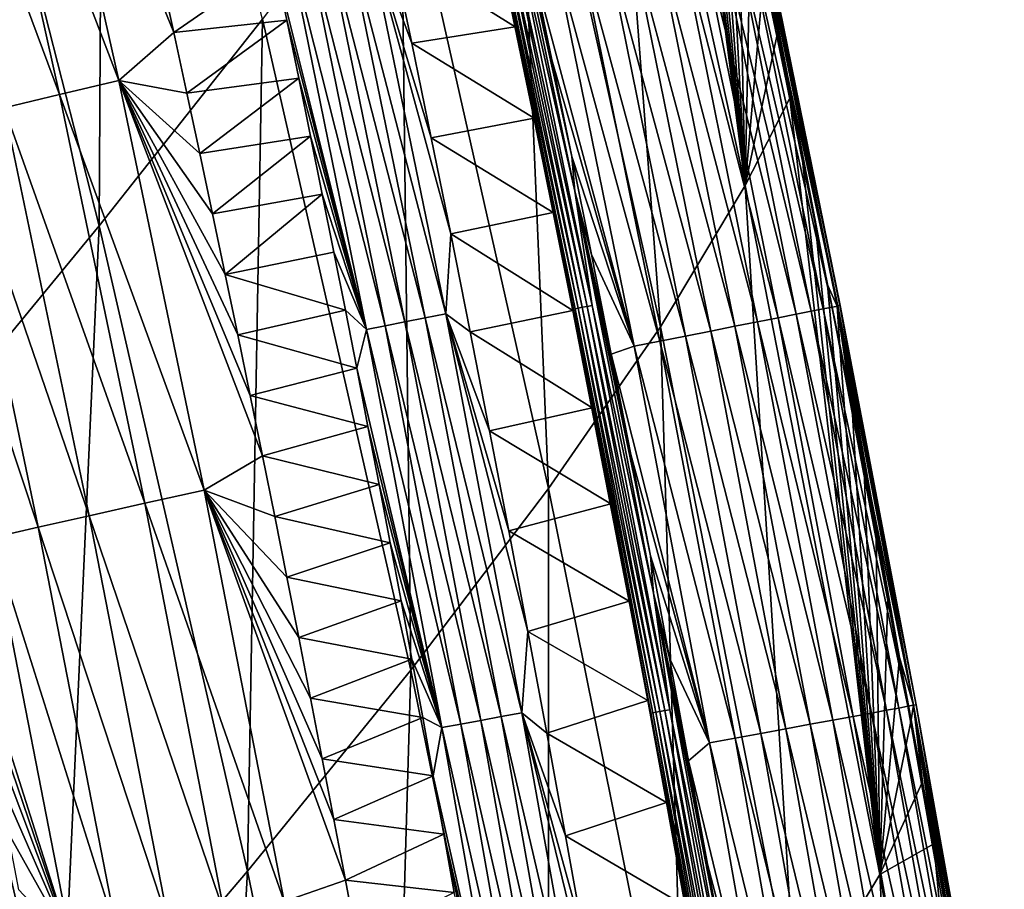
# Model space of a CAD drawing. Header units: millimetres. Extents: x -300 to 300, y -500 to 500.
# Tile 937 of 988: x 265 to 284, y 285 to 302. Entities that reach past the tile are written whole.
import ezdxf

# ---------------------------------------------------------------- set-up
doc = ezdxf.new("R2010")
doc.units = ezdxf.units.MM
doc.header["$LTSCALE"] = 81.481481
for name, color, linetype in [('19', 7, 'CONTINUOUS'), ('23', 7, 'CONTINUOUS'), ('26', 7, 'CONTINUOUS'), ('27', 7, 'CONTINUOUS'), ('29', 7, 'CONTINUOUS'), ('30', 7, 'CONTINUOUS'), ('32', 7, 'CONTINUOUS')]:
    doc.layers.add(name, color=color, linetype=linetype)

msp = doc.modelspace()

# ---------------------------------------------------------------- linework, layer by layer
at = {"layer": '19', "color": 7, "linetype": 'CONTINUOUS'}
for points in [[(266.528, 297.837, 28.103), (266.612, 313.655, 24.045), (263.516, 309.627, 28.232), (266.528, 297.837, 28.103)], [(269.626, 301.764, 23.932), (266.612, 313.655, 24.045), (266.528, 297.837, 28.103), (269.626, 301.764, 23.932)], [(276.028, 311.173, 10.018), (278.785, 298.602, 9.975), (277.074, 312.045, 6.362), (276.028, 311.173, 10.018)], [(277.074, 312.045, 6.362), (278.785, 298.602, 9.975), (277.342, 310.868, 6.355), (277.074, 312.045, 6.362)], [(277.176, 295.92, 14.828), (276.028, 311.173, 10.018), (274.392, 308.442, 14.896), (277.176, 295.92, 14.828)], [(278.785, 298.602, 9.975), (276.028, 311.173, 10.018), (277.176, 295.92, 14.828), (278.785, 298.602, 9.975)], [(277.342, 310.868, 6.355), (278.785, 298.602, 9.975), (277.607, 309.691, 6.347), (277.342, 310.868, 6.355)], [(277.607, 309.691, 6.347), (278.785, 298.602, 9.975), (277.87, 308.513, 6.34), (277.607, 309.691, 6.347)], [(266.528, 297.837, 28.103), (263.516, 309.627, 28.232), (262.977, 293.53, 32.049), (266.528, 297.837, 28.103)], [(275.055, 292.85, 19.442), (274.392, 308.442, 14.896), (272.252, 305.302, 19.532), (275.055, 292.85, 19.442)], [(277.176, 295.92, 14.828), (274.392, 308.442, 14.896), (275.055, 292.85, 19.442), (277.176, 295.92, 14.828)], [(277.87, 308.513, 6.34), (278.785, 298.602, 9.975), (278.13, 307.335, 6.333), (277.87, 308.513, 6.34)], [(278.13, 307.335, 6.333), (278.785, 298.602, 9.975), (278.387, 306.157, 6.326), (278.13, 307.335, 6.333)], [(278.387, 306.157, 6.326), (278.785, 298.602, 9.975), (278.641, 304.978, 6.319), (278.387, 306.157, 6.326)], [(272.438, 289.403, 23.823), (272.252, 305.302, 19.532), (269.626, 301.764, 23.932), (272.438, 289.403, 23.823)], [(275.055, 292.85, 19.442), (272.252, 305.302, 19.532), (272.438, 289.403, 23.823), (275.055, 292.85, 19.442)], [(278.641, 304.978, 6.319), (278.785, 298.602, 9.975), (278.893, 303.799, 6.312), (278.641, 304.978, 6.319)], [(278.893, 303.799, 6.312), (278.785, 298.602, 9.975), (279.142, 302.62, 6.305), (278.893, 303.799, 6.312)], [(279.142, 302.62, 6.305), (278.785, 298.602, 9.975), (279.389, 301.44, 6.297), (279.142, 302.62, 6.305)], [(269.342, 285.586, 27.976), (269.626, 301.764, 23.932), (266.528, 297.837, 28.103), (269.342, 285.586, 27.976)], [(272.438, 289.403, 23.823), (269.626, 301.764, 23.932), (269.342, 285.586, 27.976), (272.438, 289.403, 23.823)], [(279.389, 301.44, 6.297), (278.785, 298.602, 9.975), (279.633, 300.261, 6.29), (279.389, 301.44, 6.297)], [(278.785, 298.602, 9.975), (281.342, 285.523, 9.932), (279.633, 300.261, 6.29), (278.785, 298.602, 9.975)], [(279.633, 300.261, 6.29), (281.342, 285.523, 9.932), (279.874, 299.081, 6.283), (279.633, 300.261, 6.29)], [(279.874, 299.081, 6.283), (281.342, 285.523, 9.932), (280.113, 297.901, 6.276), (279.874, 299.081, 6.283)], [(279.761, 282.899, 14.761), (278.785, 298.602, 9.975), (277.176, 295.92, 14.828), (279.761, 282.899, 14.761)], [(281.342, 285.523, 9.932), (278.785, 298.602, 9.975), (279.761, 282.899, 14.761), (281.342, 285.523, 9.932)], [(280.113, 297.901, 6.276), (281.342, 285.523, 9.932), (280.349, 296.722, 6.269), (280.113, 297.901, 6.276)], [(265.784, 281.409, 31.909), (266.528, 297.837, 28.103), (262.977, 293.53, 32.049), (265.784, 281.409, 31.909)], [(269.342, 285.586, 27.976), (266.528, 297.837, 28.103), (265.784, 281.409, 31.909), (269.342, 285.586, 27.976)], [(280.349, 296.722, 6.269), (281.342, 285.523, 9.932), (280.583, 295.542, 6.262), (280.349, 296.722, 6.269)], [(277.659, 279.91, 19.354), (277.176, 295.92, 14.828), (275.055, 292.85, 19.442), (277.659, 279.91, 19.354)], [(279.761, 282.899, 14.761), (277.176, 295.92, 14.828), (277.659, 279.91, 19.354), (279.761, 282.899, 14.761)], [(280.583, 295.542, 6.262), (281.342, 285.523, 9.932), (280.815, 294.362, 6.255), (280.583, 295.542, 6.262)], [(280.815, 294.362, 6.255), (281.342, 285.523, 9.932), (281.044, 293.182, 6.249), (280.815, 294.362, 6.255)], [(265.784, 281.409, 31.909), (262.977, 293.53, 32.049), (261.781, 276.881, 35.627), (265.784, 281.409, 31.909)], [(281.044, 293.182, 6.249), (281.342, 285.523, 9.932), (281.27, 292.002, 6.242), (281.044, 293.182, 6.249)], [(275.053, 276.563, 23.716), (275.055, 292.85, 19.442), (272.438, 289.403, 23.823), (275.053, 276.563, 23.716)], [(277.659, 279.91, 19.354), (275.055, 292.85, 19.442), (275.053, 276.563, 23.716), (277.659, 279.91, 19.354)], [(281.27, 292.002, 6.242), (281.342, 285.523, 9.932), (281.495, 290.823, 6.235), (281.27, 292.002, 6.242)], [(281.495, 290.823, 6.235), (281.342, 285.523, 9.932), (281.717, 289.643, 6.228), (281.495, 290.823, 6.235)], [(281.717, 289.643, 6.228), (281.342, 285.523, 9.932), (281.936, 288.463, 6.221), (281.717, 289.643, 6.228)], [(271.96, 272.868, 27.854), (272.438, 289.403, 23.823), (269.342, 285.586, 27.976), (271.96, 272.868, 27.854)], [(275.053, 276.563, 23.716), (272.438, 289.403, 23.823), (271.96, 272.868, 27.854), (275.053, 276.563, 23.716)], [(281.936, 288.463, 6.221), (281.342, 285.523, 9.932), (282.153, 287.283, 6.214), (281.936, 288.463, 6.221)], [(282.153, 287.283, 6.214), (281.342, 285.523, 9.932), (282.368, 286.104, 6.208), (282.153, 287.283, 6.214)], [(281.342, 285.523, 9.932), (283.704, 271.927, 9.891), (282.368, 286.104, 6.208), (281.342, 285.523, 9.932)], [(282.368, 286.104, 6.208), (283.704, 271.927, 9.891), (282.581, 284.924, 6.201), (282.368, 286.104, 6.208)], [(268.397, 268.832, 31.773), (269.342, 285.586, 27.976), (265.784, 281.409, 31.909), (268.397, 268.832, 31.773)], [(271.96, 272.868, 27.854), (269.342, 285.586, 27.976), (268.397, 268.832, 31.773), (271.96, 272.868, 27.854)], [(282.151, 269.372, 14.697), (281.342, 285.523, 9.932), (279.761, 282.899, 14.761), (282.151, 269.372, 14.697)], [(283.704, 271.927, 9.891), (281.342, 285.523, 9.932), (282.151, 269.372, 14.697), (283.704, 271.927, 9.891)]]:
    msp.add_3dface(points, dxfattribs=at)
at = {"layer": '23', "color": 7, "linetype": 'CONTINUOUS'}
for points in [[(267.94, 301.507, 2.625), (267.689, 302.653, 2.629), (269.858, 302.84, 1.179), (267.94, 301.507, 2.625)], [(270.087, 301.741, 1.181), (267.94, 301.507, 2.625), (269.858, 302.84, 1.179), (270.087, 301.741, 1.181)], [(268.189, 300.36, 2.622), (267.94, 301.507, 2.625), (270.087, 301.741, 1.181), (268.189, 300.36, 2.622)], [(270.313, 300.641, 1.182), (268.189, 300.36, 2.622), (270.087, 301.741, 1.181), (270.313, 300.641, 1.182)], [(268.435, 299.213, 2.618), (268.189, 300.36, 2.622), (270.313, 300.641, 1.182), (268.435, 299.213, 2.618)], [(270.538, 299.541, 1.184), (268.435, 299.213, 2.618), (270.313, 300.641, 1.182), (270.538, 299.541, 1.184)], [(268.678, 298.066, 2.615), (268.435, 299.213, 2.618), (270.538, 299.541, 1.184), (268.678, 298.066, 2.615)], [(270.76, 298.44, 1.186), (268.678, 298.066, 2.615), (270.538, 299.541, 1.184), (270.76, 298.44, 1.186)], [(268.919, 296.918, 2.612), (268.678, 298.066, 2.615), (270.76, 298.44, 1.186), (268.919, 296.918, 2.612)], [(270.98, 297.339, 1.188), (268.919, 296.918, 2.612), (270.76, 298.44, 1.186), (270.98, 297.339, 1.188)], [(271.198, 296.237, 1.189), (268.919, 296.918, 2.612), (270.98, 297.339, 1.188), (271.198, 296.237, 1.189)], [(269.157, 295.769, 2.608), (268.919, 296.918, 2.612), (271.198, 296.237, 1.189), (269.157, 295.769, 2.608)], [(271.413, 295.134, 1.191), (269.157, 295.769, 2.608), (271.198, 296.237, 1.189), (271.413, 295.134, 1.191)], [(269.393, 294.621, 2.605), (269.157, 295.769, 2.608), (271.413, 295.134, 1.191), (269.393, 294.621, 2.605)], [(271.627, 294.031, 1.193), (269.393, 294.621, 2.605), (271.413, 295.134, 1.191), (271.627, 294.031, 1.193)], [(269.627, 293.471, 2.602), (269.393, 294.621, 2.605), (271.627, 294.031, 1.193), (269.627, 293.471, 2.602)], [(271.838, 292.927, 1.195), (269.627, 293.471, 2.602), (271.627, 294.031, 1.193), (271.838, 292.927, 1.195)], [(269.858, 292.322, 2.599), (269.627, 293.471, 2.602), (271.838, 292.927, 1.195), (269.858, 292.322, 2.599)], [(272.048, 291.822, 1.197), (269.858, 292.322, 2.599), (271.838, 292.927, 1.195), (272.048, 291.822, 1.197)], [(270.087, 291.172, 2.595), (269.858, 292.322, 2.599), (272.048, 291.822, 1.197), (270.087, 291.172, 2.595)], [(272.256, 290.717, 1.198), (270.087, 291.172, 2.595), (272.048, 291.822, 1.197), (272.256, 290.717, 1.198)], [(270.314, 290.021, 2.592), (270.087, 291.172, 2.595), (272.256, 290.717, 1.198), (270.314, 290.021, 2.592)], [(272.461, 289.612, 1.2), (270.314, 290.021, 2.592), (272.256, 290.717, 1.198), (272.461, 289.612, 1.2)], [(270.538, 288.87, 2.589), (270.314, 290.021, 2.592), (272.461, 289.612, 1.2), (270.538, 288.87, 2.589)], [(272.665, 288.506, 1.202), (270.538, 288.87, 2.589), (272.461, 289.612, 1.2), (272.665, 288.506, 1.202)], [(270.76, 287.719, 2.586), (270.538, 288.87, 2.589), (272.665, 288.506, 1.202), (270.76, 287.719, 2.586)], [(272.866, 287.399, 1.204), (270.76, 287.719, 2.586), (272.665, 288.506, 1.202), (272.866, 287.399, 1.204)], [(270.98, 286.567, 2.583), (270.76, 287.719, 2.586), (272.866, 287.399, 1.204), (270.98, 286.567, 2.583)], [(273.066, 286.292, 1.205), (270.98, 286.567, 2.583), (272.866, 287.399, 1.204), (273.066, 286.292, 1.205)], [(271.198, 285.415, 2.58), (270.98, 286.567, 2.583), (273.066, 286.292, 1.205), (271.198, 285.415, 2.58)], [(273.263, 285.184, 1.207), (271.198, 285.415, 2.58), (273.066, 286.292, 1.205), (273.263, 285.184, 1.207)], [(271.413, 284.263, 2.576), (271.198, 285.415, 2.58), (273.263, 285.184, 1.207), (271.413, 284.263, 2.576)]]:
    msp.add_3dface(points, dxfattribs=at)
at = {"layer": '26', "color": 7, "linetype": 'CONTINUOUS'}
for points in [[(265.166, 308.324, 3.515), (266.897, 300.597, 3.506), (264.047, 308.039, 4.484), (265.166, 308.324, 3.515)], [(267.689, 302.653, 2.629), (267.94, 301.507, 2.625), (265.166, 308.324, 3.515), (267.689, 302.653, 2.629)], [(265.166, 308.324, 3.515), (267.94, 301.507, 2.625), (266.897, 300.597, 3.506), (265.166, 308.324, 3.515)], [(264.047, 308.039, 4.484), (265.773, 300.33, 4.488), (262.999, 307.771, 5.541), (264.047, 308.039, 4.484)], [(264.047, 308.039, 4.484), (266.897, 300.597, 3.506), (265.773, 300.33, 4.488), (264.047, 308.039, 4.484)], [(262.999, 307.771, 5.541), (265.773, 300.33, 4.488), (264.722, 300.078, 5.557), (262.999, 307.771, 5.541)], [(267.94, 301.507, 2.625), (268.189, 300.36, 2.622), (266.897, 300.597, 3.506), (267.94, 301.507, 2.625)], [(266.897, 300.597, 3.506), (268.519, 292.823, 3.495), (265.773, 300.33, 4.488), (266.897, 300.597, 3.506)], [(268.189, 300.36, 2.622), (268.435, 299.213, 2.618), (266.897, 300.597, 3.506), (268.189, 300.36, 2.622)], [(268.435, 299.213, 2.618), (268.678, 298.066, 2.615), (266.897, 300.597, 3.506), (268.435, 299.213, 2.618)], [(268.678, 298.066, 2.615), (268.919, 296.918, 2.612), (266.897, 300.597, 3.506), (268.678, 298.066, 2.615)], [(268.919, 296.918, 2.612), (269.157, 295.769, 2.608), (266.897, 300.597, 3.506), (268.919, 296.918, 2.612)], [(269.157, 295.769, 2.608), (269.393, 294.621, 2.605), (266.897, 300.597, 3.506), (269.157, 295.769, 2.608)], [(269.393, 294.621, 2.605), (269.627, 293.471, 2.602), (266.897, 300.597, 3.506), (269.393, 294.621, 2.605)], [(266.897, 300.597, 3.506), (269.627, 293.471, 2.602), (268.519, 292.823, 3.495), (266.897, 300.597, 3.506)], [(265.773, 300.33, 4.488), (267.391, 292.572, 4.49), (264.722, 300.078, 5.557), (265.773, 300.33, 4.488)], [(265.773, 300.33, 4.488), (268.519, 292.823, 3.495), (267.391, 292.572, 4.49), (265.773, 300.33, 4.488)], [(264.722, 300.078, 5.557), (266.338, 292.336, 5.573), (263.753, 299.844, 6.706), (264.722, 300.078, 5.557)], [(264.722, 300.078, 5.557), (267.391, 292.572, 4.49), (266.338, 292.336, 5.573), (264.722, 300.078, 5.557)], [(263.753, 299.844, 6.706), (265.368, 292.117, 6.735), (262.875, 299.63, 7.924), (263.753, 299.844, 6.706)], [(263.753, 299.844, 6.706), (266.338, 292.336, 5.573), (265.368, 292.117, 6.735), (263.753, 299.844, 6.706)], [(262.875, 299.63, 7.924), (265.368, 292.117, 6.735), (264.491, 291.916, 7.966), (262.875, 299.63, 7.924)], [(269.627, 293.471, 2.602), (269.858, 292.322, 2.599), (268.519, 292.823, 3.495), (269.627, 293.471, 2.602)], [(268.519, 292.823, 3.495), (270.038, 285.011, 3.484), (267.391, 292.572, 4.49), (268.519, 292.823, 3.495)], [(269.858, 292.322, 2.599), (270.087, 291.172, 2.595), (268.519, 292.823, 3.495), (269.858, 292.322, 2.599)], [(270.087, 291.172, 2.595), (270.314, 290.021, 2.592), (268.519, 292.823, 3.495), (270.087, 291.172, 2.595)], [(270.314, 290.021, 2.592), (270.538, 288.87, 2.589), (268.519, 292.823, 3.495), (270.314, 290.021, 2.592)], [(270.538, 288.87, 2.589), (270.76, 287.719, 2.586), (268.519, 292.823, 3.495), (270.538, 288.87, 2.589)], [(270.76, 287.719, 2.586), (270.98, 286.567, 2.583), (268.519, 292.823, 3.495), (270.76, 287.719, 2.586)], [(270.98, 286.567, 2.583), (271.198, 285.415, 2.58), (268.519, 292.823, 3.495), (270.98, 286.567, 2.583)], [(268.519, 292.823, 3.495), (271.198, 285.415, 2.58), (270.038, 285.011, 3.484), (268.519, 292.823, 3.495)], [(267.391, 292.572, 4.49), (268.907, 284.775, 4.491), (266.338, 292.336, 5.573), (267.391, 292.572, 4.49)], [(267.391, 292.572, 4.49), (270.038, 285.011, 3.484), (268.907, 284.775, 4.491), (267.391, 292.572, 4.49)], [(266.338, 292.336, 5.573), (267.851, 284.553, 5.587), (265.368, 292.117, 6.735), (266.338, 292.336, 5.573)], [(266.338, 292.336, 5.573), (268.907, 284.775, 4.491), (267.851, 284.553, 5.587), (266.338, 292.336, 5.573)], [(265.368, 292.117, 6.735), (266.882, 284.348, 6.762), (264.491, 291.916, 7.966), (265.368, 292.117, 6.735)], [(265.368, 292.117, 6.735), (267.851, 284.553, 5.587), (266.882, 284.348, 6.762), (265.368, 292.117, 6.735)], [(263.928, 290.702, 9.251), (264.491, 291.916, 7.966), (266.006, 284.16, 8.007), (263.928, 290.702, 9.251)], [(264.491, 291.916, 7.966), (266.882, 284.348, 6.762), (266.006, 284.16, 8.007), (264.491, 291.916, 7.966)], [(264.147, 289.609, 9.258), (263.928, 290.702, 9.251), (266.006, 284.16, 8.007), (264.147, 289.609, 9.258)], [(264.364, 288.516, 9.266), (264.147, 289.609, 9.258), (266.006, 284.16, 8.007), (264.364, 288.516, 9.266)], [(264.578, 287.423, 9.274), (264.364, 288.516, 9.266), (266.006, 284.16, 8.007), (264.578, 287.423, 9.274)], [(264.791, 286.329, 9.281), (264.578, 287.423, 9.274), (266.006, 284.16, 8.007), (264.791, 286.329, 9.281)], [(265.001, 285.235, 9.289), (264.791, 286.329, 9.281), (266.006, 284.16, 8.007), (265.001, 285.235, 9.289)], [(271.198, 285.415, 2.58), (271.413, 284.263, 2.576), (270.038, 285.011, 3.484), (271.198, 285.415, 2.58)]]:
    msp.add_3dface(points, dxfattribs=at)
at = {"layer": '27', "color": 7, "linetype": 'CONTINUOUS'}
for points in [[(280.436, 296.295, 3.74), (278.738, 303.831, 3.239), (278.902, 303.866, 3.774), (280.436, 296.295, 3.74)], [(280.542, 296.316, 4.275), (278.902, 303.866, 3.774), (279.005, 303.888, 4.312), (280.542, 296.316, 4.275)], [(280.436, 296.295, 3.74), (278.902, 303.866, 3.774), (280.542, 296.316, 4.275), (280.436, 296.295, 3.74)], [(278.98, 303.883, 5.85), (280.53, 296.314, 5.806), (279.039, 303.895, 5.358), (278.98, 303.883, 5.85)], [(279.142, 302.62, 6.305), (279.389, 301.44, 6.297), (278.98, 303.883, 5.85), (279.142, 302.62, 6.305)], [(279.389, 301.44, 6.297), (279.633, 300.261, 6.29), (278.98, 303.883, 5.85), (279.389, 301.44, 6.297)], [(279.633, 300.261, 6.29), (279.874, 299.081, 6.283), (278.98, 303.883, 5.85), (279.633, 300.261, 6.29)], [(279.874, 299.081, 6.283), (280.113, 297.901, 6.276), (278.98, 303.883, 5.85), (279.874, 299.081, 6.283)], [(280.113, 297.901, 6.276), (280.349, 296.722, 6.269), (278.98, 303.883, 5.85), (280.113, 297.901, 6.276)], [(278.98, 303.883, 5.85), (280.349, 296.722, 6.269), (280.53, 296.314, 5.806), (278.98, 303.883, 5.85)], [(280.591, 296.326, 4.803), (279.005, 303.888, 4.312), (279.049, 303.897, 4.843), (280.591, 296.326, 4.803)], [(280.542, 296.316, 4.275), (279.005, 303.888, 4.312), (280.591, 296.326, 4.803), (280.542, 296.316, 4.275)], [(280.585, 296.324, 5.315), (279.049, 303.897, 4.843), (279.039, 303.895, 5.358), (280.585, 296.324, 5.315)], [(280.53, 296.314, 5.806), (280.585, 296.324, 5.315), (279.039, 303.895, 5.358), (280.53, 296.314, 5.806)], [(280.591, 296.326, 4.803), (279.049, 303.897, 4.843), (280.585, 296.324, 5.315), (280.591, 296.326, 4.803)], [(279.753, 296.161, 2.2), (277.885, 303.651, 1.76), (278.226, 303.723, 2.221), (279.753, 296.161, 2.2)], [(280.041, 296.217, 2.692), (278.226, 303.723, 2.221), (278.512, 303.784, 2.717), (280.041, 296.217, 2.692)], [(279.753, 296.161, 2.2), (278.226, 303.723, 2.221), (280.041, 296.217, 2.692), (279.753, 296.161, 2.2)], [(280.269, 296.262, 3.209), (278.512, 303.784, 2.717), (278.738, 303.831, 3.239), (280.269, 296.262, 3.209)], [(280.041, 296.217, 2.692), (278.512, 303.784, 2.717), (280.269, 296.262, 3.209), (280.041, 296.217, 2.692)], [(280.269, 296.262, 3.209), (278.738, 303.831, 3.239), (280.436, 296.295, 3.74), (280.269, 296.262, 3.209)], [(278.591, 295.932, 0.969), (276.606, 303.382, 0.67), (277.065, 303.479, 0.978), (278.591, 295.932, 0.969)], [(279.021, 296.016, 1.33), (277.065, 303.479, 0.978), (277.495, 303.569, 1.343), (279.021, 296.016, 1.33)], [(278.591, 295.932, 0.969), (277.065, 303.479, 0.978), (279.021, 296.016, 1.33), (278.591, 295.932, 0.969)], [(279.411, 296.093, 1.743), (277.495, 303.569, 1.343), (277.885, 303.651, 1.76), (279.411, 296.093, 1.743)], [(279.021, 296.016, 1.33), (277.495, 303.569, 1.343), (279.411, 296.093, 1.743), (279.021, 296.016, 1.33)], [(279.411, 296.093, 1.743), (277.885, 303.651, 1.76), (279.753, 296.161, 2.2), (279.411, 296.093, 1.743)], [(278.132, 295.841, 0.664), (276.126, 303.28, 0.422), (276.606, 303.382, 0.67), (278.132, 295.841, 0.664)], [(278.132, 295.841, 0.664), (276.606, 303.382, 0.67), (278.591, 295.932, 0.969), (278.132, 295.841, 0.664)], [(277.164, 295.651, 0.232), (275.147, 303.074, 0.103), (275.637, 303.177, 0.234), (277.164, 295.651, 0.232)], [(277.653, 295.747, 0.418), (275.637, 303.177, 0.234), (276.126, 303.28, 0.422), (277.653, 295.747, 0.418)], [(277.164, 295.651, 0.232), (275.637, 303.177, 0.234), (277.653, 295.747, 0.418), (277.164, 295.651, 0.232)], [(277.653, 295.747, 0.418), (276.126, 303.28, 0.422), (278.132, 295.841, 0.664), (277.653, 295.747, 0.418)], [(276.676, 295.555, 0.102), (274.74, 302.801, 0.031), (275.147, 303.074, 0.103), (276.676, 295.555, 0.102)], [(276.676, 295.555, 0.102), (275.147, 303.074, 0.103), (277.164, 295.651, 0.232), (276.676, 295.555, 0.102)], [(275.117, 300.992, 0.031), (274.74, 302.801, 0.031), (276.676, 295.555, 0.102), (275.117, 300.992, 0.031)], [(275.494, 299.156, 0.031), (275.117, 300.992, 0.031), (276.676, 295.555, 0.102), (275.494, 299.156, 0.031)], [(275.87, 297.293, 0.031), (275.494, 299.156, 0.031), (276.676, 295.555, 0.102), (275.87, 297.293, 0.031)], [(276.245, 295.404, 0.031), (275.87, 297.293, 0.031), (276.676, 295.555, 0.102), (276.245, 295.404, 0.031)], [(280.349, 296.722, 6.269), (280.583, 295.542, 6.262), (280.53, 296.314, 5.806), (280.349, 296.722, 6.269)], [(281.47, 288.643, 2.667), (279.753, 296.161, 2.2), (280.041, 296.217, 2.692), (281.47, 288.643, 2.667)], [(281.7, 288.685, 3.18), (280.041, 296.217, 2.692), (280.269, 296.262, 3.209), (281.7, 288.685, 3.18)], [(281.47, 288.643, 2.667), (280.041, 296.217, 2.692), (281.7, 288.685, 3.18), (281.47, 288.643, 2.667)], [(281.87, 288.717, 3.707), (280.269, 296.262, 3.209), (280.436, 296.295, 3.74), (281.87, 288.717, 3.707)], [(281.7, 288.685, 3.18), (280.269, 296.262, 3.209), (281.87, 288.717, 3.707), (281.7, 288.685, 3.18)], [(281.98, 288.737, 4.238), (280.436, 296.295, 3.74), (280.542, 296.316, 4.275), (281.98, 288.737, 4.238)], [(281.87, 288.717, 3.707), (280.436, 296.295, 3.74), (281.98, 288.737, 4.238), (281.87, 288.717, 3.707)], [(280.53, 296.314, 5.806), (281.98, 288.737, 5.763), (280.585, 296.324, 5.315), (280.53, 296.314, 5.806)], [(280.583, 295.542, 6.262), (280.815, 294.362, 6.255), (280.53, 296.314, 5.806), (280.583, 295.542, 6.262)], [(280.815, 294.362, 6.255), (281.044, 293.182, 6.249), (280.53, 296.314, 5.806), (280.815, 294.362, 6.255)], [(281.044, 293.182, 6.249), (281.27, 292.002, 6.242), (280.53, 296.314, 5.806), (281.044, 293.182, 6.249)], [(281.27, 292.002, 6.242), (281.495, 290.823, 6.235), (280.53, 296.314, 5.806), (281.27, 292.002, 6.242)], [(281.495, 290.823, 6.235), (281.717, 289.643, 6.228), (280.53, 296.314, 5.806), (281.495, 290.823, 6.235)], [(280.53, 296.314, 5.806), (281.717, 289.643, 6.228), (281.98, 288.737, 5.763), (280.53, 296.314, 5.806)], [(282.032, 288.746, 4.763), (280.542, 296.316, 4.275), (280.591, 296.326, 4.803), (282.032, 288.746, 4.763)], [(281.98, 288.737, 4.238), (280.542, 296.316, 4.275), (282.032, 288.746, 4.763), (281.98, 288.737, 4.238)], [(282.03, 288.746, 5.274), (280.591, 296.326, 4.803), (280.585, 296.324, 5.315), (282.03, 288.746, 5.274)], [(281.98, 288.737, 5.763), (282.03, 288.746, 5.274), (280.585, 296.324, 5.315), (281.98, 288.737, 5.763)], [(282.032, 288.746, 4.763), (280.591, 296.326, 4.803), (282.03, 288.746, 5.274), (282.032, 288.746, 4.763)], [(280.447, 288.455, 1.318), (278.591, 295.932, 0.969), (279.021, 296.016, 1.33), (280.447, 288.455, 1.318)], [(280.838, 288.527, 1.727), (279.021, 296.016, 1.33), (279.411, 296.093, 1.743), (280.838, 288.527, 1.727)], [(280.447, 288.455, 1.318), (279.021, 296.016, 1.33), (280.838, 288.527, 1.727), (280.447, 288.455, 1.318)], [(281.181, 288.59, 2.18), (279.411, 296.093, 1.743), (279.753, 296.161, 2.2), (281.181, 288.59, 2.18)], [(280.838, 288.527, 1.727), (279.411, 296.093, 1.743), (281.181, 288.59, 2.18), (280.838, 288.527, 1.727)], [(281.181, 288.59, 2.18), (279.753, 296.161, 2.2), (281.47, 288.643, 2.667), (281.181, 288.59, 2.18)], [(279.559, 288.291, 0.658), (277.653, 295.747, 0.418), (278.132, 295.841, 0.664), (279.559, 288.291, 0.658)], [(280.018, 288.376, 0.96), (278.132, 295.841, 0.664), (278.591, 295.932, 0.969), (280.018, 288.376, 0.96)], [(279.559, 288.291, 0.658), (278.132, 295.841, 0.664), (280.018, 288.376, 0.96), (279.559, 288.291, 0.658)], [(280.018, 288.376, 0.96), (278.591, 295.932, 0.969), (280.447, 288.455, 1.318), (280.018, 288.376, 0.96)], [(278.593, 288.114, 0.23), (276.676, 295.555, 0.102), (277.164, 295.651, 0.232), (278.593, 288.114, 0.23)], [(279.081, 288.204, 0.415), (277.164, 295.651, 0.232), (277.653, 295.747, 0.418), (279.081, 288.204, 0.415)], [(278.593, 288.114, 0.23), (277.164, 295.651, 0.232), (279.081, 288.204, 0.415), (278.593, 288.114, 0.23)], [(279.081, 288.204, 0.415), (277.653, 295.747, 0.418), (279.559, 288.291, 0.658), (279.081, 288.204, 0.415)], [(278.106, 288.024, 0.101), (276.245, 295.404, 0.031), (276.676, 295.555, 0.102), (278.106, 288.024, 0.101)], [(278.106, 288.024, 0.101), (276.676, 295.555, 0.102), (278.593, 288.114, 0.23), (278.106, 288.024, 0.101)], [(276.618, 293.495, 0.031), (276.245, 295.404, 0.031), (278.106, 288.024, 0.101), (276.618, 293.495, 0.031)], [(276.987, 291.571, 0.031), (276.618, 293.495, 0.031), (278.106, 288.024, 0.101), (276.987, 291.571, 0.031)], [(277.352, 289.634, 0.031), (276.987, 291.571, 0.031), (278.106, 288.024, 0.101), (277.352, 289.634, 0.031)], [(277.713, 287.684, 0.031), (277.352, 289.634, 0.031), (278.106, 288.024, 0.101), (277.713, 287.684, 0.031)], [(281.717, 289.643, 6.228), (281.936, 288.463, 6.221), (281.98, 288.737, 5.763), (281.717, 289.643, 6.228)], [(283.211, 281.132, 3.675), (281.7, 288.685, 3.18), (281.87, 288.717, 3.707), (283.211, 281.132, 3.675)], [(283.324, 281.152, 4.203), (281.87, 288.717, 3.707), (281.98, 288.737, 4.238), (283.324, 281.152, 4.203)], [(283.211, 281.132, 3.675), (281.87, 288.717, 3.707), (283.324, 281.152, 4.203), (283.211, 281.132, 3.675)], [(281.936, 288.463, 6.221), (282.153, 287.283, 6.214), (281.98, 288.737, 5.763), (281.936, 288.463, 6.221)], [(281.98, 288.737, 5.763), (283.336, 281.154, 5.721), (282.03, 288.746, 5.274), (281.98, 288.737, 5.763)], [(283.38, 281.161, 4.725), (281.98, 288.737, 4.238), (282.032, 288.746, 4.763), (283.38, 281.161, 4.725)], [(282.153, 287.283, 6.214), (282.368, 286.104, 6.208), (281.98, 288.737, 5.763), (282.153, 287.283, 6.214)], [(282.368, 286.104, 6.208), (282.581, 284.924, 6.201), (281.98, 288.737, 5.763), (282.368, 286.104, 6.208)], [(282.581, 284.924, 6.201), (282.791, 283.744, 6.194), (281.98, 288.737, 5.763), (282.581, 284.924, 6.201)], [(282.791, 283.744, 6.194), (283, 282.564, 6.188), (281.98, 288.737, 5.763), (282.791, 283.744, 6.194)], [(283, 282.564, 6.188), (283.206, 281.385, 6.181), (281.98, 288.737, 5.763), (283, 282.564, 6.188)], [(281.98, 288.737, 5.763), (283.206, 281.385, 6.181), (283.336, 281.154, 5.721), (281.98, 288.737, 5.763)], [(283.324, 281.152, 4.203), (281.98, 288.737, 4.238), (283.38, 281.161, 4.725), (283.324, 281.152, 4.203)], [(283.336, 281.154, 5.721), (283.382, 281.162, 5.233), (282.03, 288.746, 5.274), (283.336, 281.154, 5.721)], [(283.382, 281.162, 5.233), (282.032, 288.746, 4.763), (282.03, 288.746, 5.274), (283.382, 281.162, 5.233)], [(283.38, 281.161, 4.725), (282.032, 288.746, 4.763), (283.382, 281.162, 5.233), (283.38, 281.161, 4.725)], [(282.171, 280.954, 1.711), (280.447, 288.455, 1.318), (280.838, 288.527, 1.727), (282.171, 280.954, 1.711)], [(282.515, 281.013, 2.16), (280.838, 288.527, 1.727), (281.181, 288.59, 2.18), (282.515, 281.013, 2.16)], [(282.171, 280.954, 1.711), (280.838, 288.527, 1.727), (282.515, 281.013, 2.16), (282.171, 280.954, 1.711)], [(282.806, 281.063, 2.643), (281.181, 288.59, 2.18), (281.47, 288.643, 2.667), (282.806, 281.063, 2.643)], [(282.515, 281.013, 2.16), (281.181, 288.59, 2.18), (282.806, 281.063, 2.643), (282.515, 281.013, 2.16)], [(283.038, 281.103, 3.152), (281.47, 288.643, 2.667), (281.7, 288.685, 3.18), (283.038, 281.103, 3.152)], [(282.806, 281.063, 2.643), (281.47, 288.643, 2.667), (283.038, 281.103, 3.152), (282.806, 281.063, 2.643)], [(283.038, 281.103, 3.152), (281.7, 288.685, 3.18), (283.211, 281.132, 3.675), (283.038, 281.103, 3.152)], [(281.352, 280.813, 0.952), (279.559, 288.291, 0.658), (280.018, 288.376, 0.96), (281.352, 280.813, 0.952)], [(281.781, 280.887, 1.306), (280.018, 288.376, 0.96), (280.447, 288.455, 1.318), (281.781, 280.887, 1.306)], [(281.352, 280.813, 0.952), (280.018, 288.376, 0.96), (281.781, 280.887, 1.306), (281.352, 280.813, 0.952)], [(281.781, 280.887, 1.306), (280.447, 288.455, 1.318), (282.171, 280.954, 1.711), (281.781, 280.887, 1.306)], [(280.417, 280.652, 0.411), (278.593, 288.114, 0.23), (279.081, 288.204, 0.415), (280.417, 280.652, 0.411)], [(280.894, 280.734, 0.653), (279.081, 288.204, 0.415), (279.559, 288.291, 0.658), (280.894, 280.734, 0.653)], [(280.417, 280.652, 0.411), (279.081, 288.204, 0.415), (280.894, 280.734, 0.653), (280.417, 280.652, 0.411)], [(280.894, 280.734, 0.653), (279.559, 288.291, 0.658), (281.352, 280.813, 0.952), (280.894, 280.734, 0.653)], [(279.443, 280.485, 0.101), (277.713, 287.684, 0.031), (278.106, 288.024, 0.101), (279.443, 280.485, 0.101)], [(279.93, 280.568, 0.228), (278.106, 288.024, 0.101), (278.593, 288.114, 0.23), (279.93, 280.568, 0.228)], [(279.443, 280.485, 0.101), (278.106, 288.024, 0.101), (279.93, 280.568, 0.228), (279.443, 280.485, 0.101)], [(279.93, 280.568, 0.228), (278.593, 288.114, 0.23), (280.417, 280.652, 0.411), (279.93, 280.568, 0.228)], [(278.071, 285.721, 0.031), (277.713, 287.684, 0.031), (279.443, 280.485, 0.101), (278.071, 285.721, 0.031)], [(278.425, 283.743, 0.031), (278.071, 285.721, 0.031), (279.443, 280.485, 0.101), (278.425, 283.743, 0.031)]]:
    msp.add_3dface(points, dxfattribs=at)
at = {"layer": '29', "color": 7, "linetype": 'CONTINUOUS'}
for points in [[(274.42, 301.62, 0.5), (272.087, 303.075, 0.5), (274.058, 303.344, 0.5), (274.42, 301.62, 0.5)], [(272.458, 301.305, 0.5), (272.087, 303.075, 0.5), (274.42, 301.62, 0.5), (272.458, 301.305, 0.5)], [(274.78, 299.88, 0.5), (272.458, 301.305, 0.5), (274.42, 301.62, 0.5), (274.78, 299.88, 0.5)], [(272.828, 299.509, 0.5), (272.458, 301.305, 0.5), (274.78, 299.88, 0.5), (272.828, 299.509, 0.5)], [(275.144, 298.093, 0.5), (272.828, 299.509, 0.5), (274.78, 299.88, 0.5), (275.144, 298.093, 0.5)], [(273.198, 297.684, 0.5), (272.828, 299.509, 0.5), (275.144, 298.093, 0.5), (273.198, 297.684, 0.5)], [(275.516, 296.233, 0.5), (273.198, 297.684, 0.5), (275.144, 298.093, 0.5), (275.516, 296.233, 0.5)], [(273.567, 295.828, 0.5), (273.198, 297.684, 0.5), (275.516, 296.233, 0.5), (273.567, 295.828, 0.5)], [(275.88, 294.386, 0.5), (273.567, 295.828, 0.5), (275.516, 296.233, 0.5), (275.88, 294.386, 0.5)], [(273.935, 293.948, 0.5), (273.567, 295.828, 0.5), (275.88, 294.386, 0.5), (273.935, 293.948, 0.5)], [(276.233, 292.559, 0.5), (273.935, 293.948, 0.5), (275.88, 294.386, 0.5), (276.233, 292.559, 0.5)], [(274.3, 292.051, 0.5), (273.935, 293.948, 0.5), (276.233, 292.559, 0.5), (274.3, 292.051, 0.5)], [(276.585, 290.715, 0.5), (274.3, 292.051, 0.5), (276.233, 292.559, 0.5), (276.585, 290.715, 0.5)], [(274.662, 290.138, 0.5), (274.3, 292.051, 0.5), (276.585, 290.715, 0.5), (274.662, 290.138, 0.5)], [(276.938, 288.827, 0.5), (274.662, 290.138, 0.5), (276.585, 290.715, 0.5), (276.938, 288.827, 0.5)], [(275.021, 288.208, 0.5), (274.662, 290.138, 0.5), (276.938, 288.827, 0.5), (275.021, 288.208, 0.5)], [(277.295, 286.889, 0.5), (275.021, 288.208, 0.5), (276.938, 288.827, 0.5), (277.295, 286.889, 0.5)], [(275.376, 286.261, 0.5), (275.021, 288.208, 0.5), (277.295, 286.889, 0.5), (275.376, 286.261, 0.5)], [(277.651, 284.92, 0.5), (275.376, 286.261, 0.5), (277.295, 286.889, 0.5), (277.651, 284.92, 0.5)], [(275.729, 284.297, 0.5), (275.376, 286.261, 0.5), (277.651, 284.92, 0.5), (275.729, 284.297, 0.5)]]:
    msp.add_3dface(points, dxfattribs=at)
at = {"layer": '30', "color": 7, "linetype": 'CONTINUOUS'}
for points in [[(274.74, 302.801, 0.031), (275.117, 300.992, 0.031), (273.959, 306.103, 0.028), (274.74, 302.801, 0.031)], [(275.117, 300.992, 0.031), (275.494, 299.156, 0.031), (273.959, 306.103, 0.028), (275.117, 300.992, 0.031)], [(275.494, 299.156, 0.031), (275.553, 298.495, 0.028), (273.959, 306.103, 0.028), (275.494, 299.156, 0.031)], [(275.553, 298.495, 0.028), (274.31, 303.985, 0.042), (273.959, 306.103, 0.028), (275.553, 298.495, 0.028)], [(275.561, 296.265, 0.307), (273.953, 303.909, 0.404), (273.988, 303.917, 0.307), (275.561, 296.265, 0.307)], [(275.526, 296.258, 0.404), (274.058, 303.344, 0.5), (273.953, 303.909, 0.404), (275.526, 296.258, 0.404)], [(275.526, 296.258, 0.404), (273.953, 303.909, 0.404), (275.561, 296.265, 0.307), (275.526, 296.258, 0.404)], [(275.618, 296.276, 0.216), (273.988, 303.917, 0.307), (274.045, 303.929, 0.216), (275.618, 296.276, 0.216)], [(275.561, 296.265, 0.307), (273.988, 303.917, 0.307), (275.618, 296.276, 0.216), (275.561, 296.265, 0.307)], [(275.694, 296.292, 0.138), (274.045, 303.929, 0.216), (274.121, 303.945, 0.138), (275.694, 296.292, 0.138)], [(275.618, 296.276, 0.216), (274.045, 303.929, 0.216), (275.694, 296.292, 0.138), (275.618, 296.276, 0.216)], [(275.785, 296.31, 0.079), (274.121, 303.945, 0.138), (274.212, 303.964, 0.079), (275.785, 296.31, 0.079)], [(275.694, 296.292, 0.138), (274.121, 303.945, 0.138), (275.785, 296.31, 0.079), (275.694, 296.292, 0.138)], [(275.884, 296.329, 0.042), (274.212, 303.964, 0.079), (274.31, 303.985, 0.042), (275.884, 296.329, 0.042)], [(275.785, 296.31, 0.079), (274.212, 303.964, 0.079), (275.884, 296.329, 0.042), (275.785, 296.31, 0.079)], [(275.884, 296.329, 0.042), (274.31, 303.985, 0.042), (275.553, 298.495, 0.028), (275.884, 296.329, 0.042)], [(274.42, 301.62, 0.5), (274.058, 303.344, 0.5), (275.526, 296.258, 0.404), (274.42, 301.62, 0.5)], [(274.78, 299.88, 0.5), (274.42, 301.62, 0.5), (275.526, 296.258, 0.404), (274.78, 299.88, 0.5)], [(275.144, 298.093, 0.5), (274.78, 299.88, 0.5), (275.526, 296.258, 0.404), (275.144, 298.093, 0.5)], [(275.494, 299.156, 0.031), (275.87, 297.293, 0.031), (275.553, 298.495, 0.028), (275.494, 299.156, 0.031)], [(275.87, 297.293, 0.031), (276.245, 295.404, 0.031), (275.553, 298.495, 0.028), (275.87, 297.293, 0.031)], [(276.245, 295.404, 0.031), (276.618, 293.495, 0.031), (275.553, 298.495, 0.028), (276.245, 295.404, 0.031)], [(276.618, 293.495, 0.031), (276.987, 291.571, 0.031), (275.553, 298.495, 0.028), (276.618, 293.495, 0.031)], [(276.987, 291.571, 0.031), (277.045, 290.867, 0.028), (275.553, 298.495, 0.028), (276.987, 291.571, 0.031)], [(277.045, 290.867, 0.028), (275.884, 296.329, 0.042), (275.553, 298.495, 0.028), (277.045, 290.867, 0.028)], [(275.516, 296.233, 0.5), (275.144, 298.093, 0.5), (275.526, 296.258, 0.404), (275.516, 296.233, 0.5)], [(276.998, 288.587, 0.404), (275.516, 296.233, 0.5), (275.526, 296.258, 0.404), (276.998, 288.587, 0.404)], [(275.88, 294.386, 0.5), (275.516, 296.233, 0.5), (276.998, 288.587, 0.404), (275.88, 294.386, 0.5)], [(277.033, 288.593, 0.307), (275.526, 296.258, 0.404), (275.561, 296.265, 0.307), (277.033, 288.593, 0.307)], [(276.998, 288.587, 0.404), (275.526, 296.258, 0.404), (277.033, 288.593, 0.307), (276.998, 288.587, 0.404)], [(277.09, 288.604, 0.216), (275.561, 296.265, 0.307), (275.618, 296.276, 0.216), (277.09, 288.604, 0.216)], [(277.033, 288.593, 0.307), (275.561, 296.265, 0.307), (277.09, 288.604, 0.216), (277.033, 288.593, 0.307)], [(277.166, 288.618, 0.138), (275.618, 296.276, 0.216), (275.694, 296.292, 0.138), (277.166, 288.618, 0.138)], [(277.09, 288.604, 0.216), (275.618, 296.276, 0.216), (277.166, 288.618, 0.138), (277.09, 288.604, 0.216)], [(277.258, 288.635, 0.079), (275.694, 296.292, 0.138), (275.785, 296.31, 0.079), (277.258, 288.635, 0.079)], [(277.166, 288.618, 0.138), (275.694, 296.292, 0.138), (277.258, 288.635, 0.079), (277.166, 288.618, 0.138)], [(277.357, 288.653, 0.042), (275.785, 296.31, 0.079), (275.884, 296.329, 0.042), (277.357, 288.653, 0.042)], [(277.258, 288.635, 0.079), (275.785, 296.31, 0.079), (277.357, 288.653, 0.042), (277.258, 288.635, 0.079)], [(277.357, 288.653, 0.042), (275.884, 296.329, 0.042), (277.045, 290.867, 0.028), (277.357, 288.653, 0.042)], [(276.233, 292.559, 0.5), (275.88, 294.386, 0.5), (276.998, 288.587, 0.404), (276.233, 292.559, 0.5)], [(276.585, 290.715, 0.5), (276.233, 292.559, 0.5), (276.998, 288.587, 0.404), (276.585, 290.715, 0.5)], [(276.987, 291.571, 0.031), (277.352, 289.634, 0.031), (277.045, 290.867, 0.028), (276.987, 291.571, 0.031)], [(277.352, 289.634, 0.031), (277.713, 287.684, 0.031), (277.045, 290.867, 0.028), (277.352, 289.634, 0.031)], [(277.713, 287.684, 0.031), (278.071, 285.721, 0.031), (277.045, 290.867, 0.028), (277.713, 287.684, 0.031)], [(278.071, 285.721, 0.031), (278.425, 283.743, 0.031), (277.045, 290.867, 0.028), (278.071, 285.721, 0.031)], [(278.425, 283.743, 0.031), (278.442, 283.221, 0.028), (277.045, 290.867, 0.028), (278.425, 283.743, 0.031)], [(278.442, 283.221, 0.028), (277.357, 288.653, 0.042), (277.045, 290.867, 0.028), (278.442, 283.221, 0.028)], [(276.938, 288.827, 0.5), (276.585, 290.715, 0.5), (276.998, 288.587, 0.404), (276.938, 288.827, 0.5)], [(277.295, 286.889, 0.5), (276.938, 288.827, 0.5), (276.998, 288.587, 0.404), (277.295, 286.889, 0.5)], [(278.409, 280.904, 0.307), (276.998, 288.587, 0.404), (277.033, 288.593, 0.307), (278.409, 280.904, 0.307)], [(278.374, 280.897, 0.404), (277.295, 286.889, 0.5), (276.998, 288.587, 0.404), (278.374, 280.897, 0.404)], [(278.374, 280.897, 0.404), (276.998, 288.587, 0.404), (278.409, 280.904, 0.307), (278.374, 280.897, 0.404)], [(278.466, 280.913, 0.216), (277.033, 288.593, 0.307), (277.09, 288.604, 0.216), (278.466, 280.913, 0.216)], [(278.409, 280.904, 0.307), (277.033, 288.593, 0.307), (278.466, 280.913, 0.216), (278.409, 280.904, 0.307)], [(278.543, 280.927, 0.138), (277.09, 288.604, 0.216), (277.166, 288.618, 0.138), (278.543, 280.927, 0.138)], [(278.466, 280.913, 0.216), (277.09, 288.604, 0.216), (278.543, 280.927, 0.138), (278.466, 280.913, 0.216)], [(278.635, 280.943, 0.079), (277.166, 288.618, 0.138), (277.258, 288.635, 0.079), (278.635, 280.943, 0.079)], [(278.543, 280.927, 0.138), (277.166, 288.618, 0.138), (278.635, 280.943, 0.079), (278.543, 280.927, 0.138)], [(278.734, 280.96, 0.042), (277.258, 288.635, 0.079), (277.357, 288.653, 0.042), (278.734, 280.96, 0.042)], [(278.635, 280.943, 0.079), (277.258, 288.635, 0.079), (278.734, 280.96, 0.042), (278.635, 280.943, 0.079)], [(278.734, 280.96, 0.042), (277.357, 288.653, 0.042), (278.442, 283.221, 0.028), (278.734, 280.96, 0.042)], [(277.651, 284.92, 0.5), (277.295, 286.889, 0.5), (278.374, 280.897, 0.404), (277.651, 284.92, 0.5)]]:
    msp.add_3dface(points, dxfattribs=at)
at = {"layer": '32', "color": 7, "linetype": 'CONTINUOUS'}
for points in [[(273.102, 296.17, 0.519), (271.17, 303.634, 0.577), (271.556, 303.716, 0.519), (273.102, 296.17, 0.519)], [(272.087, 303.075, 0.5), (272.458, 301.305, 0.5), (271.556, 303.716, 0.519), (272.087, 303.075, 0.5)], [(272.458, 301.305, 0.5), (272.828, 299.509, 0.5), (271.556, 303.716, 0.519), (272.458, 301.305, 0.5)], [(272.828, 299.509, 0.5), (273.198, 297.684, 0.5), (271.556, 303.716, 0.519), (272.828, 299.509, 0.5)], [(273.198, 297.684, 0.5), (273.102, 296.17, 0.519), (271.556, 303.716, 0.519), (273.198, 297.684, 0.5)], [(272.327, 296.017, 0.678), (270.422, 303.475, 0.811), (270.79, 303.553, 0.675), (272.327, 296.017, 0.678)], [(272.712, 296.093, 0.578), (270.79, 303.553, 0.675), (271.17, 303.634, 0.577), (272.712, 296.093, 0.578)], [(272.327, 296.017, 0.678), (270.79, 303.553, 0.675), (272.712, 296.093, 0.578), (272.327, 296.017, 0.678)], [(272.712, 296.093, 0.578), (271.17, 303.634, 0.577), (273.102, 296.17, 0.519), (272.712, 296.093, 0.578)], [(271.6, 295.872, 0.992), (269.858, 302.84, 1.179), (270.07, 303.4, 0.983), (271.6, 295.872, 0.992)], [(271.955, 295.943, 0.817), (270.07, 303.4, 0.983), (270.422, 303.475, 0.811), (271.955, 295.943, 0.817)], [(271.6, 295.872, 0.992), (270.07, 303.4, 0.983), (271.955, 295.943, 0.817), (271.6, 295.872, 0.992)], [(271.955, 295.943, 0.817), (270.422, 303.475, 0.811), (272.327, 296.017, 0.678), (271.955, 295.943, 0.817)], [(270.087, 301.741, 1.181), (269.858, 302.84, 1.179), (271.6, 295.872, 0.992), (270.087, 301.741, 1.181)], [(270.313, 300.641, 1.182), (270.087, 301.741, 1.181), (271.6, 295.872, 0.992), (270.313, 300.641, 1.182)], [(270.538, 299.541, 1.184), (270.313, 300.641, 1.182), (271.6, 295.872, 0.992), (270.538, 299.541, 1.184)], [(270.76, 298.44, 1.186), (270.538, 299.541, 1.184), (271.6, 295.872, 0.992), (270.76, 298.44, 1.186)], [(270.98, 297.339, 1.188), (270.76, 298.44, 1.186), (271.6, 295.872, 0.992), (270.98, 297.339, 1.188)], [(273.198, 297.684, 0.5), (273.567, 295.828, 0.5), (273.102, 296.17, 0.519), (273.198, 297.684, 0.5)], [(271.198, 296.237, 1.189), (270.98, 297.339, 1.188), (271.6, 295.872, 0.992), (271.198, 296.237, 1.189)], [(271.413, 295.134, 1.191), (271.198, 296.237, 1.189), (271.6, 295.872, 0.992), (271.413, 295.134, 1.191)], [(273.766, 288.45, 0.681), (271.955, 295.943, 0.817), (272.327, 296.017, 0.678), (273.766, 288.45, 0.681)], [(274.155, 288.522, 0.58), (272.327, 296.017, 0.678), (272.712, 296.093, 0.578), (274.155, 288.522, 0.58)], [(273.766, 288.45, 0.681), (272.327, 296.017, 0.678), (274.155, 288.522, 0.58), (273.766, 288.45, 0.681)], [(274.549, 288.595, 0.519), (272.712, 296.093, 0.578), (273.102, 296.17, 0.519), (274.549, 288.595, 0.519)], [(274.155, 288.522, 0.58), (272.712, 296.093, 0.578), (274.549, 288.595, 0.519), (274.155, 288.522, 0.58)], [(273.567, 295.828, 0.5), (273.935, 293.948, 0.5), (273.102, 296.17, 0.519), (273.567, 295.828, 0.5)], [(273.935, 293.948, 0.5), (274.3, 292.051, 0.5), (273.102, 296.17, 0.519), (273.935, 293.948, 0.5)], [(274.3, 292.051, 0.5), (274.662, 290.138, 0.5), (273.102, 296.17, 0.519), (274.3, 292.051, 0.5)], [(274.662, 290.138, 0.5), (274.549, 288.595, 0.519), (273.102, 296.17, 0.519), (274.662, 290.138, 0.5)], [(273.031, 288.314, 1.001), (271.413, 295.134, 1.191), (271.6, 295.872, 0.992), (273.031, 288.314, 1.001)], [(273.39, 288.381, 0.822), (271.6, 295.872, 0.992), (271.955, 295.943, 0.817), (273.39, 288.381, 0.822)], [(273.031, 288.314, 1.001), (271.6, 295.872, 0.992), (273.39, 288.381, 0.822), (273.031, 288.314, 1.001)], [(273.39, 288.381, 0.822), (271.955, 295.943, 0.817), (273.766, 288.45, 0.681), (273.39, 288.381, 0.822)], [(271.627, 294.031, 1.193), (271.413, 295.134, 1.191), (273.031, 288.314, 1.001), (271.627, 294.031, 1.193)], [(271.838, 292.927, 1.195), (271.627, 294.031, 1.193), (273.031, 288.314, 1.001), (271.838, 292.927, 1.195)], [(272.048, 291.822, 1.197), (271.838, 292.927, 1.195), (273.031, 288.314, 1.001), (272.048, 291.822, 1.197)], [(272.256, 290.717, 1.198), (272.048, 291.822, 1.197), (273.031, 288.314, 1.001), (272.256, 290.717, 1.198)], [(272.461, 289.612, 1.2), (272.256, 290.717, 1.198), (273.031, 288.314, 1.001), (272.461, 289.612, 1.2)], [(274.662, 290.138, 0.5), (275.021, 288.208, 0.5), (274.549, 288.595, 0.519), (274.662, 290.138, 0.5)], [(272.665, 288.506, 1.202), (272.461, 289.612, 1.2), (273.031, 288.314, 1.001), (272.665, 288.506, 1.202)], [(275.904, 280.995, 0.52), (274.155, 288.522, 0.58), (274.549, 288.595, 0.519), (275.904, 280.995, 0.52)], [(275.021, 288.208, 0.5), (275.376, 286.261, 0.5), (274.549, 288.595, 0.519), (275.021, 288.208, 0.5)], [(275.376, 286.261, 0.5), (275.729, 284.297, 0.5), (274.549, 288.595, 0.519), (275.376, 286.261, 0.5)], [(275.729, 284.297, 0.5), (276.078, 282.315, 0.5), (274.549, 288.595, 0.519), (275.729, 284.297, 0.5)], [(276.078, 282.315, 0.5), (275.904, 280.995, 0.52), (274.549, 288.595, 0.519), (276.078, 282.315, 0.5)], [(272.866, 287.399, 1.204), (272.665, 288.506, 1.202), (273.031, 288.314, 1.001), (272.866, 287.399, 1.204)], [(274.732, 280.793, 0.828), (273.031, 288.314, 1.001), (273.39, 288.381, 0.822), (274.732, 280.793, 0.828)], [(275.113, 280.858, 0.684), (273.39, 288.381, 0.822), (273.766, 288.45, 0.681), (275.113, 280.858, 0.684)], [(274.732, 280.793, 0.828), (273.39, 288.381, 0.822), (275.113, 280.858, 0.684), (274.732, 280.793, 0.828)], [(275.505, 280.926, 0.581), (273.766, 288.45, 0.681), (274.155, 288.522, 0.58), (275.505, 280.926, 0.581)], [(275.113, 280.858, 0.684), (273.766, 288.45, 0.681), (275.505, 280.926, 0.581), (275.113, 280.858, 0.684)], [(275.505, 280.926, 0.581), (274.155, 288.522, 0.58), (275.904, 280.995, 0.52), (275.505, 280.926, 0.581)], [(274.371, 280.73, 1.009), (272.866, 287.399, 1.204), (273.031, 288.314, 1.001), (274.371, 280.73, 1.009)], [(274.371, 280.73, 1.009), (273.031, 288.314, 1.001), (274.732, 280.793, 0.828), (274.371, 280.73, 1.009)], [(273.066, 286.292, 1.205), (272.866, 287.399, 1.204), (274.371, 280.73, 1.009), (273.066, 286.292, 1.205)], [(273.263, 285.184, 1.207), (273.066, 286.292, 1.205), (274.371, 280.73, 1.009), (273.263, 285.184, 1.207)]]:
    msp.add_3dface(points, dxfattribs=at)

doc.saveas('drawing.dxf')
